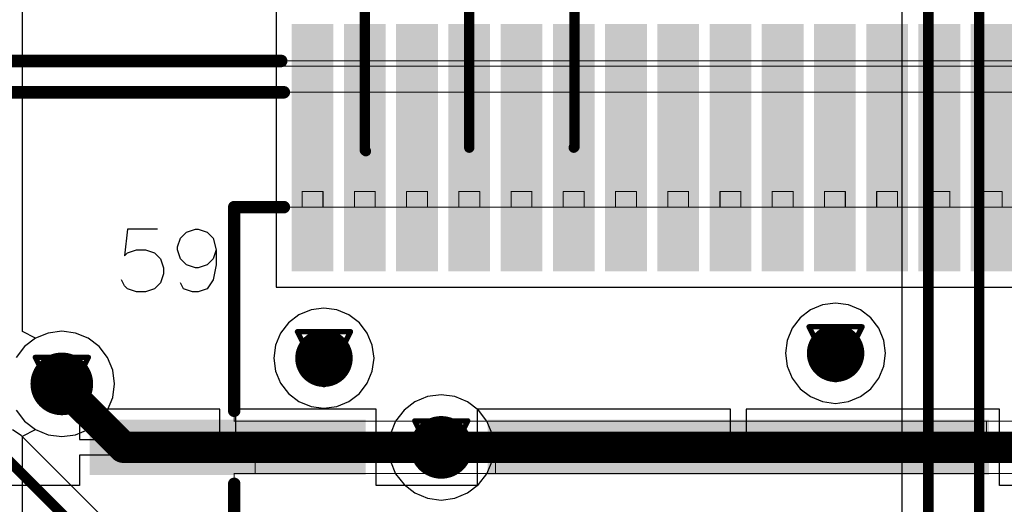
# Model space of a CAD drawing. Header units: millimetres. Extents: x 138 to 555, y 26 to 334.
# Tile 478 of 656: x 269.77 to 279.19, y 148.96 to 153.6. Entities that reach past the tile are written whole.
import ezdxf

# ---------------------------------------------------------------- set-up
doc = ezdxf.new("R2010")
doc.units = ezdxf.units.MM
for name, color, linetype in [('BottomLayer', 5, 'Continuous'), ('DrillDrawing', 1, 'Continuous'), ('Mechanical27', 56, 'Continuous'), ('MidLayer1', 16, 'Continuous'), ('MidLayer2', 76, 'Continuous'), ('MidLayer3', 90, 'Continuous'), ('MidLayer4', 156, 'Continuous'), ('MultiLayer', 9, 'Continuous'), ('TopLayer', 1, 'Continuous'), ('TopOverlay', 2, 'Continuous'), ('TopPaste', 8, 'Continuous'), ('TopSolder', 216, 'Continuous'), ('ViaHoleLayer', 16, 'Continuous')]:
    doc.layers.add(name, color=color, linetype=linetype)

# ---------------------------------------------------------------- blocks, each defined once
blk = doc.blocks.new('CON_SAMTEC_QSH_030_01_F_D_A_LCD_MB1230_505')
at = {"layer": 'Mechanical27'}
for p, q in [((8.2579, -1.5186), (8.3436, -1.4901)), ((8.3436, -1.4901), (8.4008, -1.4901)), ((8.4008, -1.4901), (8.4865, -1.5186)), ((8.7635, -1.5186), (8.8492, -1.4901)), ((8.8492, -1.4901), (8.9349, -1.4901)), ((8.9349, -1.4901), (9.0206, -1.5186)), ((8.2008, -1.6043), (8.2579, -1.5186)), ((8.4865, -1.5186), (8.515, -1.5758)), ((8.6778, -1.6615), (8.7064, -1.5758)), ((8.7064, -1.5758), (8.7635, -1.5186)), ((9.0206, -1.5186), (9.0492, -1.5472)), ((9.0492, -1.5472), (9.0778, -1.6043)), ((8.1722, -1.7472), (8.2008, -1.6043)), ((8.6778, -1.7186), (8.6778, -1.6615)), ((8.1722, -1.89), (8.1722, -1.7472)), ((8.2008, -1.8043), (8.2579, -1.7472)), ((8.2579, -1.7472), (8.3436, -1.7186)), ((8.3436, -1.7186), (8.3722, -1.7186)), ((8.3722, -1.7186), (8.4579, -1.7472)), ((8.4579, -1.7472), (8.515, -1.8043)), ((8.7064, -1.8043), (8.6778, -1.7186)), ((8.1722, -1.89), (8.2008, -1.8043)), ((8.515, -1.8043), (8.5436, -1.89)), ((8.7635, -1.8614), (8.7064, -1.8043)), ((8.8492, -1.89), (8.7635, -1.8614)), ((9.0206, -1.8614), (8.9349, -1.89)), ((9.0206, -2.0899), (9.0492, -1.8328)), ((9.0492, -1.8328), (9.0206, -1.8614)), ((8.2008, -2.0042), (8.1722, -1.89)), ((8.5436, -1.9185), (8.515, -2.0042)), ((8.5436, -1.89), (8.5436, -1.9185)), ((8.9349, -1.89), (8.8492, -1.89)), ((8.2579, -2.0614), (8.2008, -2.0042)), ((8.3436, -2.0899), (8.2579, -2.0614)), ((8.4579, -2.0614), (8.3722, -2.0899)), ((8.515, -2.0042), (8.4579, -2.0614)), ((8.3722, -2.0899), (8.3436, -2.0899)), ((8.735, -2.0899), (9.0206, -2.0899))]:
    blk.add_line(p, q, dxfattribs=at)
at = {"layer": 'Mechanical27', "const_width": 0.01}
for points in [[(8, 2.3), (8, 0.25)], [(8, 0.25), (-8, 0.25)], [(7.8, 0.25), (5.5, 0.25)], [(5.5, 0.25), (5.5, 0)], [(7.8, 0.25), (7.8, 0)], [(3.1, 0), (0.8, 0)], [(0.8, 0), (0.8, -0.25)], [(3.1, 0), (3.1, -0.25)], [(7.8, 0), (5.5, 0)], [(8, -0.25), (-8, -0.25)], [(3.1, -0.25), (0.8, -0.25)], [(8, -0.25), (8, -2.3)], [(8, -2.3), (-8, -2.3)], [(0.85, -2.3), (0.65, -2.3)], [(0.65, -2.3), (0.65, -2.45)], [(0.85, -2.3), (0.85, -2.45)], [(1.35, -2.3), (1.15, -2.3)], [(1.15, -2.3), (1.15, -2.45)], [(1.35, -2.3), (1.35, -2.45)], [(1.85, -2.3), (1.65, -2.3)], [(1.65, -2.3), (1.65, -2.45)], [(1.85, -2.3), (1.85, -2.45)], [(2.35, -2.3), (2.15, -2.3)], [(2.15, -2.3), (2.15, -2.45)], [(2.35, -2.3), (2.35, -2.45)], [(2.85, -2.3), (2.65, -2.3)], [(2.65, -2.3), (2.65, -2.45)], [(2.85, -2.3), (2.85, -2.45)], [(3.35, -2.3), (3.15, -2.3)], [(3.15, -2.3), (3.15, -2.45)], [(3.35, -2.3), (3.35, -2.45)], [(3.85, -2.3), (3.65, -2.3)], [(3.65, -2.3), (3.65, -2.45)], [(3.85, -2.3), (3.85, -2.45)], [(4.35, -2.3), (4.15, -2.3)], [(4.15, -2.3), (4.15, -2.45)], [(4.35, -2.3), (4.35, -2.45)], [(4.85, -2.3), (4.65, -2.3)], [(4.65, -2.3), (4.65, -2.45)], [(4.85, -2.3), (4.85, -2.45)], [(5.35, -2.3), (5.15, -2.3)], [(5.15, -2.3), (5.15, -2.45)], [(5.35, -2.3), (5.35, -2.45)], [(5.85, -2.3), (5.65, -2.3)], [(5.65, -2.3), (5.65, -2.45)], [(5.85, -2.3), (5.85, -2.45)], [(6.35, -2.3), (6.15, -2.3)], [(6.15, -2.3), (6.15, -2.45)], [(6.35, -2.3), (6.35, -2.45)], [(6.85, -2.3), (6.65, -2.3)], [(6.65, -2.3), (6.65, -2.45)], [(6.85, -2.3), (6.85, -2.45)], [(7.35, -2.3), (7.15, -2.3)], [(7.15, -2.3), (7.15, -2.45)], [(7.35, -2.3), (7.35, -2.45)], [(0.85, -2.45), (0.65, -2.45)], [(1.35, -2.45), (1.15, -2.45)], [(1.85, -2.45), (1.65, -2.45)], [(2.35, -2.45), (2.15, -2.45)], [(2.85, -2.45), (2.65, -2.45)], [(3.35, -2.45), (3.15, -2.45)], [(3.85, -2.45), (3.65, -2.45)], [(4.35, -2.45), (4.15, -2.45)], [(4.85, -2.45), (4.65, -2.45)], [(5.35, -2.45), (5.15, -2.45)], [(5.85, -2.45), (5.65, -2.45)], [(6.35, -2.45), (6.15, -2.45)], [(6.85, -2.45), (6.65, -2.45)], [(7.35, -2.45), (7.15, -2.45)], [(10.5, -3.4), (-10.5, -3.4)], [(83, -3.65), (-36.25, -3.65)], [(10.8, -3.7), (-10.8, -3.7)]]:
    blk.add_lwpolyline(points, dxfattribs=at)
at = {"layer": 'Mechanical27', "const_width": 0.005}
for points in [[(5.4975, 0.25, 1), (5.5025, 0.25, 1)], [(5.4975, 0.25, 1), (5.5025, 0.25, 1)], [(7.7975, 0.25, 1), (7.8025, 0.25, 1)], [(7.7975, 0.25, 1), (7.8025, 0.25, 1)], [(7.9975, 0.25, 1), (8.0025, 0.25, 1)], [(7.9975, 0.25, 1), (8.0025, 0.25, 1)], [(0.7975, 0, 1), (0.8025, 0, 1)], [(0.7975, 0, 1), (0.8025, 0, 1)], [(3.0975, 0, 1), (3.1025, 0, 1)], [(3.0975, 0, 1), (3.1025, 0, 1)], [(5.4975, 0, 1), (5.5025, 0, 1)], [(5.4975, 0, 1), (5.5025, 0, 1)], [(7.7975, 0, 1), (7.8025, 0, 1)], [(7.7975, 0, 1), (7.8025, 0, 1)], [(0.7975, -0.25, 1), (0.8025, -0.25, 1)], [(0.7975, -0.25, 1), (0.8025, -0.25, 1)], [(3.0975, -0.25, 1), (3.1025, -0.25, 1)], [(3.0975, -0.25, 1), (3.1025, -0.25, 1)], [(7.9975, -0.25, 1), (8.0025, -0.25, 1)], [(7.9975, -0.25, 1), (8.0025, -0.25, 1)], [(0.6475, -2.3, 1), (0.6525, -2.3, 1)], [(0.6475, -2.3, 1), (0.6525, -2.3, 1)], [(0.8475, -2.3, 1), (0.8525, -2.3, 1)], [(0.8475, -2.3, 1), (0.8525, -2.3, 1)], [(1.1475, -2.3, 1), (1.1525, -2.3, 1)], [(1.1475, -2.3, 1), (1.1525, -2.3, 1)], [(1.3475, -2.3, 1), (1.3525, -2.3, 1)], [(1.3475, -2.3, 1), (1.3525, -2.3, 1)], [(1.6475, -2.3, 1), (1.6525, -2.3, 1)], [(1.6475, -2.3, 1), (1.6525, -2.3, 1)], [(1.8475, -2.3, 1), (1.8525, -2.3, 1)], [(1.8475, -2.3, 1), (1.8525, -2.3, 1)], [(2.1475, -2.3, 1), (2.1525, -2.3, 1)], [(2.1475, -2.3, 1), (2.1525, -2.3, 1)], [(2.3475, -2.3, 1), (2.3525, -2.3, 1)], [(2.3475, -2.3, 1), (2.3525, -2.3, 1)], [(2.6475, -2.3, 1), (2.6525, -2.3, 1)], [(2.6475, -2.3, 1), (2.6525, -2.3, 1)], [(2.8475, -2.3, 1), (2.8525, -2.3, 1)], [(2.8475, -2.3, 1), (2.8525, -2.3, 1)], [(3.1475, -2.3, 1), (3.1525, -2.3, 1)], [(3.1475, -2.3, 1), (3.1525, -2.3, 1)], [(3.3475, -2.3, 1), (3.3525, -2.3, 1)], [(3.3475, -2.3, 1), (3.3525, -2.3, 1)], [(3.6475, -2.3, 1), (3.6525, -2.3, 1)], [(3.6475, -2.3, 1), (3.6525, -2.3, 1)], [(3.8475, -2.3, 1), (3.8525, -2.3, 1)], [(3.8475, -2.3, 1), (3.8525, -2.3, 1)], [(4.1475, -2.3, 1), (4.1525, -2.3, 1)], [(4.1475, -2.3, 1), (4.1525, -2.3, 1)], [(4.3475, -2.3, 1), (4.3525, -2.3, 1)], [(4.3475, -2.3, 1), (4.3525, -2.3, 1)], [(4.6475, -2.3, 1), (4.6525, -2.3, 1)], [(4.6475, -2.3, 1), (4.6525, -2.3, 1)], [(4.8475, -2.3, 1), (4.8525, -2.3, 1)], [(4.8475, -2.3, 1), (4.8525, -2.3, 1)], [(5.1475, -2.3, 1), (5.1525, -2.3, 1)], [(5.1475, -2.3, 1), (5.1525, -2.3, 1)], [(5.3475, -2.3, 1), (5.3525, -2.3, 1)], [(5.3475, -2.3, 1), (5.3525, -2.3, 1)], [(5.6475, -2.3, 1), (5.6525, -2.3, 1)], [(5.6475, -2.3, 1), (5.6525, -2.3, 1)], [(5.8475, -2.3, 1), (5.8525, -2.3, 1)], [(5.8475, -2.3, 1), (5.8525, -2.3, 1)], [(6.1475, -2.3, 1), (6.1525, -2.3, 1)], [(6.1475, -2.3, 1), (6.1525, -2.3, 1)], [(6.3475, -2.3, 1), (6.3525, -2.3, 1)], [(6.3475, -2.3, 1), (6.3525, -2.3, 1)], [(6.6475, -2.3, 1), (6.6525, -2.3, 1)], [(6.6475, -2.3, 1), (6.6525, -2.3, 1)], [(6.8475, -2.3, 1), (6.8525, -2.3, 1)], [(6.8475, -2.3, 1), (6.8525, -2.3, 1)], [(7.1475, -2.3, 1), (7.1525, -2.3, 1)], [(7.1475, -2.3, 1), (7.1525, -2.3, 1)], [(7.3475, -2.3, 1), (7.3525, -2.3, 1)], [(7.3475, -2.3, 1), (7.3525, -2.3, 1)], [(7.9975, -2.3, 1), (8.0025, -2.3, 1)], [(7.9975, -2.3, 1), (8.0025, -2.3, 1)], [(0.6475, -2.45, 1), (0.6525, -2.45, 1)], [(0.6475, -2.45, 1), (0.6525, -2.45, 1)], [(0.8475, -2.45, 1), (0.8525, -2.45, 1)], [(0.8475, -2.45, 1), (0.8525, -2.45, 1)], [(1.1475, -2.45, 1), (1.1525, -2.45, 1)], [(1.1475, -2.45, 1), (1.1525, -2.45, 1)], [(1.3475, -2.45, 1), (1.3525, -2.45, 1)], [(1.3475, -2.45, 1), (1.3525, -2.45, 1)], [(1.6475, -2.45, 1), (1.6525, -2.45, 1)], [(1.6475, -2.45, 1), (1.6525, -2.45, 1)], [(1.8475, -2.45, 1), (1.8525, -2.45, 1)], [(1.8475, -2.45, 1), (1.8525, -2.45, 1)], [(2.1475, -2.45, 1), (2.1525, -2.45, 1)], [(2.1475, -2.45, 1), (2.1525, -2.45, 1)], [(2.3475, -2.45, 1), (2.3525, -2.45, 1)], [(2.3475, -2.45, 1), (2.3525, -2.45, 1)], [(2.6475, -2.45, 1), (2.6525, -2.45, 1)], [(2.6475, -2.45, 1), (2.6525, -2.45, 1)], [(2.8475, -2.45, 1), (2.8525, -2.45, 1)], [(2.8475, -2.45, 1), (2.8525, -2.45, 1)], [(3.1475, -2.45, 1), (3.1525, -2.45, 1)], [(3.1475, -2.45, 1), (3.1525, -2.45, 1)], [(3.3475, -2.45, 1), (3.3525, -2.45, 1)], [(3.3475, -2.45, 1), (3.3525, -2.45, 1)], [(3.6475, -2.45, 1), (3.6525, -2.45, 1)], [(3.6475, -2.45, 1), (3.6525, -2.45, 1)], [(3.8475, -2.45, 1), (3.8525, -2.45, 1)], [(3.8475, -2.45, 1), (3.8525, -2.45, 1)], [(4.1475, -2.45, 1), (4.1525, -2.45, 1)], [(4.1475, -2.45, 1), (4.1525, -2.45, 1)], [(4.3475, -2.45, 1), (4.3525, -2.45, 1)], [(4.3475, -2.45, 1), (4.3525, -2.45, 1)], [(4.6475, -2.45, 1), (4.6525, -2.45, 1)], [(4.6475, -2.45, 1), (4.6525, -2.45, 1)], [(4.8475, -2.45, 1), (4.8525, -2.45, 1)], [(4.8475, -2.45, 1), (4.8525, -2.45, 1)], [(5.1475, -2.45, 1), (5.1525, -2.45, 1)], [(5.1475, -2.45, 1), (5.1525, -2.45, 1)], [(5.3475, -2.45, 1), (5.3525, -2.45, 1)], [(5.3475, -2.45, 1), (5.3525, -2.45, 1)], [(5.6475, -2.45, 1), (5.6525, -2.45, 1)], [(5.6475, -2.45, 1), (5.6525, -2.45, 1)], [(5.8475, -2.45, 1), (5.8525, -2.45, 1)], [(5.8475, -2.45, 1), (5.8525, -2.45, 1)], [(6.1475, -2.45, 1), (6.1525, -2.45, 1)], [(6.1475, -2.45, 1), (6.1525, -2.45, 1)], [(6.3475, -2.45, 1), (6.3525, -2.45, 1)], [(6.3475, -2.45, 1), (6.3525, -2.45, 1)], [(6.6475, -2.45, 1), (6.6525, -2.45, 1)], [(6.6475, -2.45, 1), (6.6525, -2.45, 1)], [(6.8475, -2.45, 1), (6.8525, -2.45, 1)], [(6.8475, -2.45, 1), (6.8525, -2.45, 1)], [(7.1475, -2.45, 1), (7.1525, -2.45, 1)], [(7.1475, -2.45, 1), (7.1525, -2.45, 1)], [(7.3475, -2.45, 1), (7.3525, -2.45, 1)], [(7.3475, -2.45, 1), (7.3525, -2.45, 1)]]:
    blk.add_lwpolyline(points, format="xyb", close=True, dxfattribs=at)
at = {"layer": 'TopLayer'}
for points in [[(5.525, 0.215), (0.825, 0.215), (5.525, -0.215), (0.825, -0.215)], [(9.3325, 0.215), (6.7925, 0.215), (9.3325, -0.215), (6.7925, -0.215)], [(0.6, -1.735), (0.6, -4.005), (0.9, -1.735), (0.9, -4.005)], [(1.1, -1.735), (1.1, -4.005), (1.4, -1.735), (1.4, -4.005)], [(1.6, -1.735), (1.6, -4.005), (1.9, -1.735), (1.9, -4.005)], [(2.1, -1.735), (2.1, -4.005), (2.4, -1.735), (2.4, -4.005)], [(2.6, -1.735), (2.6, -4.005), (2.9, -1.735), (2.9, -4.005)], [(3.1, -1.735), (3.1, -4.005), (3.4, -1.735), (3.4, -4.005)], [(3.6, -1.735), (3.6, -4.005), (3.9, -1.735), (3.9, -4.005)], [(4.1, -1.735), (4.1, -4.005), (4.4, -1.735), (4.4, -4.005)], [(4.6, -1.735), (4.6, -4.005), (4.9, -1.735), (4.9, -4.005)], [(5.1, -1.735), (5.1, -4.005), (5.4, -1.735), (5.4, -4.005)], [(5.6, -1.735), (5.6, -4.005), (5.9, -1.735), (5.9, -4.005)], [(6.1, -1.735), (6.1, -4.005), (6.4, -1.735), (6.4, -4.005)], [(6.6, -1.735), (6.6, -4.005), (6.9, -1.735), (6.9, -4.005)], [(7.1, -1.735), (7.1, -4.005), (7.4, -1.735), (7.4, -4.005)]]:
    blk.add_solid(points, dxfattribs=at)
at = {"layer": 'TopOverlay', "const_width": 0.12}
for points in [[(8, 2.3), (8, 0.35)], [(8, -0.35), (8, -2.3)], [(8, -2.3), (7.525, -2.3)], [(10.5, -3.4), (7.525, -3.4)], [(10.8, -3.7), (7.55, -3.7)]]:
    blk.add_lwpolyline(points, dxfattribs=at)
at = {"layer": 'TopOverlay', "const_width": 0.06}
for points in [[(7.97, 0.35, 1), (8.03, 0.35, 1)], [(7.97, -0.35, 1), (8.03, -0.35, 1)], [(7.495, -2.3, 1), (7.555, -2.3, 1)], [(7.97, -2.3, 1), (8.03, -2.3, 1)], [(7.97, -2.3, 1), (8.03, -2.3, 1)], [(7.495, -3.4, 1), (7.555, -3.4, 1)], [(7.52, -3.7, 1), (7.58, -3.7, 1)]]:
    blk.add_lwpolyline(points, format="xyb", close=True, dxfattribs=at)
at = {"layer": 'TopPaste'}
for points in [[(5.525, 0.215), (0.825, 0.215), (5.525, -0.215), (0.825, -0.215)], [(9.3325, 0.215), (6.7925, 0.215), (9.3325, -0.215), (6.7925, -0.215)], [(0.6, -1.735), (0.6, -4.005), (0.9, -1.735), (0.9, -4.005)], [(1.1, -1.735), (1.1, -4.005), (1.4, -1.735), (1.4, -4.005)], [(1.6, -1.735), (1.6, -4.005), (1.9, -1.735), (1.9, -4.005)], [(2.1, -1.735), (2.1, -4.005), (2.4, -1.735), (2.4, -4.005)], [(2.6, -1.735), (2.6, -4.005), (2.9, -1.735), (2.9, -4.005)], [(3.1, -1.735), (3.1, -4.005), (3.4, -1.735), (3.4, -4.005)], [(3.6, -1.735), (3.6, -4.005), (3.9, -1.735), (3.9, -4.005)], [(4.1, -1.735), (4.1, -4.005), (4.4, -1.735), (4.4, -4.005)], [(4.6, -1.735), (4.6, -4.005), (4.9, -1.735), (4.9, -4.005)], [(5.1, -1.735), (5.1, -4.005), (5.4, -1.735), (5.4, -4.005)], [(5.6, -1.735), (5.6, -4.005), (5.9, -1.735), (5.9, -4.005)], [(6.1, -1.735), (6.1, -4.005), (6.4, -1.735), (6.4, -4.005)], [(6.6, -1.735), (6.6, -4.005), (6.9, -1.735), (6.9, -4.005)], [(7.1, -1.735), (7.1, -4.005), (7.4, -1.735), (7.4, -4.005)]]:
    blk.add_solid(points, dxfattribs=at)
at = {"layer": 'TopSolder'}
for points in [[(5.575, 0.265), (0.775, 0.265), (5.575, -0.265), (0.775, -0.265)], [(9.3825, 0.265), (6.7425, 0.265), (9.3825, -0.265), (6.7425, -0.265)], [(0.55, -1.685), (0.55, -4.055), (0.95, -1.685), (0.95, -4.055)], [(1.05, -1.685), (1.05, -4.055), (1.45, -1.685), (1.45, -4.055)], [(1.55, -1.685), (1.55, -4.055), (1.95, -1.685), (1.95, -4.055)], [(2.05, -1.685), (2.05, -4.055), (2.45, -1.685), (2.45, -4.055)], [(2.55, -1.685), (2.55, -4.055), (2.95, -1.685), (2.95, -4.055)], [(3.05, -1.685), (3.05, -4.055), (3.45, -1.685), (3.45, -4.055)], [(3.55, -1.685), (3.55, -4.055), (3.95, -1.685), (3.95, -4.055)], [(4.05, -1.685), (4.05, -4.055), (4.45, -1.685), (4.45, -4.055)], [(4.55, -1.685), (4.55, -4.055), (4.95, -1.685), (4.95, -4.055)], [(5.05, -1.685), (5.05, -4.055), (5.45, -1.685), (5.45, -4.055)], [(5.55, -1.685), (5.55, -4.055), (5.95, -1.685), (5.95, -4.055)], [(6.05, -1.685), (6.05, -4.055), (6.45, -1.685), (6.45, -4.055)], [(6.55, -1.685), (6.55, -4.055), (6.95, -1.685), (6.95, -4.055)], [(7.05, -1.685), (7.05, -4.055), (7.45, -1.685), (7.45, -4.055)]]:
    blk.add_solid(points, dxfattribs=at)

msp = doc.modelspace()

# ---------------------------------------------------------------- linework, layer by layer
at = {"layer": 'BottomLayer'}
for p, q in [((278.2105, 156.6773), (278.2105, 145.6919)), ((269.7814, 149.6204), (269.6987, 149.6757)), ((274.4936, 144.9082), (269.7814, 149.6204))]:
    msp.add_line(p, q, dxfattribs=at)
at = {"layer": 'BottomLayer', "const_width": 0.1}
for points in [[(278.4654, 145.5863), (278.4654, 156.6773)], [(278.9511, 145.287), (278.9511, 156.4834)], [(269.6012, 149.4402), (274.388, 144.6533)]]:
    msp.add_lwpolyline(points, dxfattribs=at)
at = {"layer": 'BottomLayer'}
for points, const_width in [([(272.5421, 150.3606, 1), (272.8171, 150.3606, 1)], 0.275), ([(277.4398, 150.4076, 1), (277.7148, 150.4076, 1)], 0.275), ([(270.0201, 150.1147, 1), (270.3201, 150.1147, 1)], 0.3), ([(273.6524, 149.5067, 1), (273.9524, 149.5067, 1)], 0.3)]:
    msp.add_lwpolyline(points, format="xyb", close=True, dxfattribs=dict(at, const_width=const_width))
at = {"layer": 'DrillDrawing', "const_width": 0.0508}
for points in [[(272.4256, 150.6146), (272.9336, 150.6146)], [(272.4256, 150.6146), (272.6796, 150.1066)], [(272.6796, 150.1066), (272.9336, 150.6146)], [(277.3233, 150.6616), (277.8313, 150.6616)], [(277.3233, 150.6616), (277.5773, 150.1536)], [(277.5773, 150.1536), (277.8313, 150.6616)], [(272.5272, 150.513), (272.832, 150.513)], [(272.5272, 150.513), (272.6796, 150.2082)], [(272.6796, 150.2082), (272.832, 150.513)], [(277.4249, 150.56), (277.7297, 150.56)], [(277.4249, 150.56), (277.5773, 150.2552)], [(277.5773, 150.2552), (277.7297, 150.56)], [(269.9161, 150.3687), (270.4241, 150.3687)], [(269.9161, 150.3687), (270.1701, 149.8607)], [(270.1701, 149.8607), (270.4241, 150.3687)], [(270.0177, 150.2671), (270.3225, 150.2671)], [(270.0177, 150.2671), (270.1701, 149.9623)], [(270.1701, 149.9623), (270.3225, 150.2671)], [(273.5484, 149.7607), (274.0564, 149.7607)], [(273.5484, 149.7607), (273.8024, 149.2527)], [(273.8024, 149.2527), (274.0564, 149.7607)], [(273.65, 149.6591), (273.9548, 149.6591)], [(273.65, 149.6591), (273.8024, 149.3543)], [(273.8024, 149.3543), (273.9548, 149.6591)]]:
    msp.add_lwpolyline(points, dxfattribs=at)
at = {"layer": 'DrillDrawing', "const_width": 0.0254}
for points in [[(272.4129, 150.6146, 1), (272.4383, 150.6146, 1)], [(272.4129, 150.6146, 1), (272.4383, 150.6146, 1)], [(272.9209, 150.6146, 1), (272.9463, 150.6146, 1)], [(272.9209, 150.6146, 1), (272.9463, 150.6146, 1)], [(277.3106, 150.6616, 1), (277.336, 150.6616, 1)], [(277.3106, 150.6616, 1), (277.336, 150.6616, 1)], [(277.8186, 150.6616, 1), (277.844, 150.6616, 1)], [(277.8186, 150.6616, 1), (277.844, 150.6616, 1)], [(272.5145, 150.513, 1), (272.5399, 150.513, 1)], [(272.5145, 150.513, 1), (272.5399, 150.513, 1)], [(272.8193, 150.513, 1), (272.8447, 150.513, 1)], [(272.8193, 150.513, 1), (272.8447, 150.513, 1)], [(277.4122, 150.56, 1), (277.4376, 150.56, 1)], [(277.4122, 150.56, 1), (277.4376, 150.56, 1)], [(277.717, 150.56, 1), (277.7424, 150.56, 1)], [(277.717, 150.56, 1), (277.7424, 150.56, 1)], [(269.9034, 150.3687, 1), (269.9288, 150.3687, 1)], [(269.9034, 150.3687, 1), (269.9288, 150.3687, 1)], [(270.4114, 150.3687, 1), (270.4368, 150.3687, 1)], [(270.4114, 150.3687, 1), (270.4368, 150.3687, 1)], [(270.005, 150.2671, 1), (270.0304, 150.2671, 1)], [(270.005, 150.2671, 1), (270.0304, 150.2671, 1)], [(270.3098, 150.2671, 1), (270.3352, 150.2671, 1)], [(270.3098, 150.2671, 1), (270.3352, 150.2671, 1)], [(277.5646, 150.2552, 1), (277.59, 150.2552, 1)], [(277.5646, 150.2552, 1), (277.59, 150.2552, 1)], [(272.6669, 150.2082, 1), (272.6923, 150.2082, 1)], [(272.6669, 150.2082, 1), (272.6923, 150.2082, 1)], [(277.5646, 150.1536, 1), (277.59, 150.1536, 1)], [(277.5646, 150.1536, 1), (277.59, 150.1536, 1)], [(272.6669, 150.1066, 1), (272.6923, 150.1066, 1)], [(272.6669, 150.1066, 1), (272.6923, 150.1066, 1)], [(270.1574, 149.9623, 1), (270.1828, 149.9623, 1)], [(270.1574, 149.9623, 1), (270.1828, 149.9623, 1)], [(270.1574, 149.8607, 1), (270.1828, 149.8607, 1)], [(270.1574, 149.8607, 1), (270.1828, 149.8607, 1)], [(273.5357, 149.7607, 1), (273.5611, 149.7607, 1)], [(273.5357, 149.7607, 1), (273.5611, 149.7607, 1)], [(274.0437, 149.7607, 1), (274.0691, 149.7607, 1)], [(274.0437, 149.7607, 1), (274.0691, 149.7607, 1)], [(273.6373, 149.6591, 1), (273.6627, 149.6591, 1)], [(273.6373, 149.6591, 1), (273.6627, 149.6591, 1)], [(273.9421, 149.6591, 1), (273.9675, 149.6591, 1)], [(273.9421, 149.6591, 1), (273.9675, 149.6591, 1)], [(273.7897, 149.3543, 1), (273.8151, 149.3543, 1)], [(273.7897, 149.3543, 1), (273.8151, 149.3543, 1)], [(273.7897, 149.2527, 1), (273.8151, 149.2527, 1)], [(273.7897, 149.2527, 1), (273.8151, 149.2527, 1)]]:
    msp.add_lwpolyline(points, format="xyb", close=True, dxfattribs=at)
at = {"layer": 'MidLayer1'}
for p, q in [((269.7936, 150.6161), (269.7936, 167.3223)), ((272.5556, 150.8234), (272.4401, 150.7755)), ((272.6796, 150.8397), (272.5556, 150.8234)), ((272.8036, 150.8234), (272.6796, 150.8397)), ((272.9192, 150.7755), (272.8036, 150.8234)), ((277.3377, 150.8225), (277.2385, 150.7464)), ((277.4533, 150.8704), (277.3377, 150.8225)), ((277.5773, 150.8867), (277.4533, 150.8704)), ((277.7013, 150.8704), (277.5773, 150.8867)), ((277.8168, 150.8225), (277.7013, 150.8704)), ((277.9161, 150.7464), (277.8168, 150.8225)), ((272.4401, 150.7755), (272.3409, 150.6994)), ((273.0184, 150.6994), (272.9192, 150.7755)), ((277.2385, 150.7464), (277.1624, 150.6472)), ((277.9922, 150.6472), (277.9161, 150.7464)), ((270.1701, 150.619), (270.0396, 150.6019)), ((270.3006, 150.6019), (270.1701, 150.619)), ((272.3409, 150.6994), (272.2647, 150.6002)), ((273.0945, 150.6002), (273.0184, 150.6994)), ((277.1624, 150.6472), (277.1145, 150.5316)), ((278.0401, 150.5316), (277.9922, 150.6472)), ((269.918, 150.5515), (269.7936, 150.6161)), ((270.0396, 150.6019), (269.918, 150.5515)), ((270.4223, 150.5515), (270.3006, 150.6019)), ((270.5267, 150.4713), (270.4223, 150.5515)), ((272.2647, 150.6002), (272.2169, 150.4846)), ((273.1424, 150.4846), (273.0945, 150.6002)), ((277.1145, 150.5316), (277.0982, 150.4076)), ((278.0564, 150.4076), (278.0401, 150.5316)), ((270.6069, 150.3669), (270.5267, 150.4713)), ((272.2169, 150.4846), (272.2005, 150.3606)), ((273.1587, 150.3606), (273.1424, 150.4846)), ((270.6573, 150.2452), (270.6069, 150.3669)), ((272.2005, 150.3606), (272.2169, 150.2366)), ((273.1424, 150.2366), (273.1587, 150.3606)), ((277.0982, 150.4076), (277.1145, 150.2836)), ((278.0401, 150.2836), (278.0564, 150.4076)), ((270.6744, 150.1147), (270.6573, 150.2452)), ((277.1145, 150.2836), (277.1624, 150.1681)), ((277.9922, 150.1681), (278.0401, 150.2836)), ((272.2169, 150.2366), (272.2647, 150.1211)), ((273.0945, 150.1211), (273.1424, 150.2366)), ((277.1624, 150.1681), (277.2385, 150.0689)), ((277.9161, 150.0689), (277.9922, 150.1681)), ((270.6573, 149.9842), (270.6744, 150.1147)), ((272.2647, 150.1211), (272.3409, 150.0219)), ((273.0184, 150.0219), (273.0945, 150.1211)), ((277.2385, 150.0689), (277.3377, 149.9927)), ((277.8168, 149.9927), (277.9161, 150.0689)), ((270.6069, 149.8626), (270.6573, 149.9842)), ((272.3409, 150.0219), (272.4401, 149.9457)), ((272.9192, 149.9457), (273.0184, 150.0219)), ((273.6719, 149.9938), (273.5502, 149.9434)), ((273.8024, 150.011), (273.6719, 149.9938)), ((273.9329, 149.9938), (273.8024, 150.011)), ((274.0546, 149.9434), (273.9329, 149.9938)), ((277.3377, 149.9927), (277.4533, 149.9449)), ((277.7013, 149.9449), (277.8168, 149.9927)), ((272.4401, 149.9457), (272.5556, 149.8979)), ((272.5556, 149.8979), (272.6796, 149.8815)), ((272.6796, 149.8815), (272.8036, 149.8979)), ((272.8036, 149.8979), (272.9192, 149.9457)), ((273.5502, 149.9434), (273.4458, 149.8633)), ((274.159, 149.8633), (274.0546, 149.9434)), ((277.4533, 149.9449), (277.5773, 149.9285)), ((277.5773, 149.9285), (277.7013, 149.9449)), ((270.5267, 149.7581), (270.6069, 149.8626)), ((273.4458, 149.8633), (273.3657, 149.7588)), ((274.2391, 149.7588), (274.159, 149.8633)), ((269.7936, 149.6133), (269.918, 149.678)), ((269.918, 149.678), (270.0396, 149.6276)), ((270.3006, 149.6276), (270.4223, 149.678)), ((270.4223, 149.678), (270.5267, 149.7581)), ((273.3657, 149.7588), (273.3153, 149.6372)), ((274.2895, 149.6372), (274.2391, 149.7588)), ((269.7936, 147.8445), (269.7936, 149.6133)), ((270.0396, 149.6276), (270.1701, 149.6104)), ((270.1701, 149.6104), (270.3006, 149.6276)), ((273.3153, 149.6372), (273.2981, 149.5067)), ((274.3067, 149.5067), (274.2895, 149.6372)), ((273.2981, 149.5067), (273.3153, 149.3761)), ((274.2895, 149.3761), (274.3067, 149.5067)), ((273.3153, 149.3761), (273.3657, 149.2545)), ((274.2391, 149.2545), (274.2895, 149.3761)), ((273.3657, 149.2545), (273.4458, 149.1501)), ((274.159, 149.1501), (274.2391, 149.2545)), ((273.4458, 149.1501), (273.5502, 149.0699)), ((274.0546, 149.0699), (274.159, 149.1501)), ((273.5502, 149.0699), (273.6719, 149.0195)), ((273.6719, 149.0195), (273.8024, 149.0024)), ((273.8024, 149.0024), (273.9329, 149.0195)), ((273.9329, 149.0195), (274.0546, 149.0699))]:
    msp.add_line(p, q, dxfattribs=at)
for points, const_width in [([(272.5421, 150.3606, 1), (272.8171, 150.3606, 1)], 0.275), ([(277.4398, 150.4076, 1), (277.7148, 150.4076, 1)], 0.275), ([(270.0201, 150.1147, 1), (270.3201, 150.1147, 1)], 0.3), ([(273.6524, 149.5067, 1), (273.9524, 149.5067, 1)], 0.3)]:
    msp.add_lwpolyline(points, format="xyb", close=True, dxfattribs=dict(at, const_width=const_width))
at = {"layer": 'MidLayer2'}
for points, const_width in [([(272.5421, 150.3606, 1), (272.8171, 150.3606, 1)], 0.275), ([(277.4398, 150.4076, 1), (277.7148, 150.4076, 1)], 0.275), ([(270.0201, 150.1147, 1), (270.3201, 150.1147, 1)], 0.3), ([(273.6524, 149.5067, 1), (273.9524, 149.5067, 1)], 0.3)]:
    msp.add_lwpolyline(points, format="xyb", close=True, dxfattribs=dict(at, const_width=const_width))
at = {"layer": 'MidLayer3'}
for points, const_width in [([(272.5421, 150.3606, 1), (272.8171, 150.3606, 1)], 0.275), ([(277.4398, 150.4076, 1), (277.7148, 150.4076, 1)], 0.275), ([(270.0201, 150.1147, 1), (270.3201, 150.1147, 1)], 0.3), ([(273.6524, 149.5067, 1), (273.9524, 149.5067, 1)], 0.3)]:
    msp.add_lwpolyline(points, format="xyb", close=True, dxfattribs=dict(at, const_width=const_width))
at = {"layer": 'MidLayer4'}
for p, q in [((272.5556, 150.8234), (272.4401, 150.7755)), ((272.6796, 150.8397), (272.5556, 150.8234)), ((272.8036, 150.8234), (272.6796, 150.8397)), ((272.9192, 150.7755), (272.8036, 150.8234)), ((277.3377, 150.8225), (277.2385, 150.7464)), ((277.4533, 150.8704), (277.3377, 150.8225)), ((277.5773, 150.8867), (277.4533, 150.8704)), ((277.7013, 150.8704), (277.5773, 150.8867)), ((277.8168, 150.8225), (277.7013, 150.8704)), ((277.9161, 150.7464), (277.8168, 150.8225)), ((272.4401, 150.7755), (272.3409, 150.6994)), ((273.0184, 150.6994), (272.9192, 150.7755)), ((277.2385, 150.7464), (277.1624, 150.6472)), ((277.9922, 150.6472), (277.9161, 150.7464)), ((270.1701, 150.619), (270.0396, 150.6019)), ((270.3006, 150.6019), (270.1701, 150.619)), ((272.3409, 150.6994), (272.2647, 150.6002)), ((273.0945, 150.6002), (273.0184, 150.6994)), ((277.1624, 150.6472), (277.1145, 150.5316)), ((278.0401, 150.5316), (277.9922, 150.6472)), ((269.918, 150.5515), (269.8135, 150.4713)), ((270.0396, 150.6019), (269.918, 150.5515)), ((270.4223, 150.5515), (270.3006, 150.6019)), ((270.5267, 150.4713), (270.4223, 150.5515)), ((272.2647, 150.6002), (272.2169, 150.4846)), ((273.1424, 150.4846), (273.0945, 150.6002)), ((277.1145, 150.5316), (277.0982, 150.4076)), ((278.0564, 150.4076), (278.0401, 150.5316)), ((269.8135, 150.4713), (269.7334, 150.3669)), ((270.6069, 150.3669), (270.5267, 150.4713)), ((272.2169, 150.4846), (272.2005, 150.3606)), ((273.1587, 150.3606), (273.1424, 150.4846)), ((270.6573, 150.2452), (270.6069, 150.3669)), ((272.2005, 150.3606), (272.2169, 150.2366)), ((273.1424, 150.2366), (273.1587, 150.3606)), ((277.0982, 150.4076), (277.1145, 150.2836)), ((278.0401, 150.2836), (278.0564, 150.4076)), ((270.6744, 150.1147), (270.6573, 150.2452)), ((277.1145, 150.2836), (277.1624, 150.1681)), ((277.9922, 150.1681), (278.0401, 150.2836)), ((272.2169, 150.2366), (272.2647, 150.1211)), ((273.0945, 150.1211), (273.1424, 150.2366)), ((277.1624, 150.1681), (277.2385, 150.0689)), ((277.9161, 150.0689), (277.9922, 150.1681)), ((270.6573, 149.9842), (270.6744, 150.1147)), ((272.2647, 150.1211), (272.3409, 150.0219)), ((273.0184, 150.0219), (273.0945, 150.1211)), ((277.2385, 150.0689), (277.3377, 149.9927)), ((277.8168, 149.9927), (277.9161, 150.0689)), ((270.6069, 149.8626), (270.6573, 149.9842)), ((272.3409, 150.0219), (272.4401, 149.9457)), ((272.9192, 149.9457), (273.0184, 150.0219)), ((273.6719, 149.9938), (273.5502, 149.9434)), ((273.8024, 150.011), (273.6719, 149.9938)), ((273.9329, 149.9938), (273.8024, 150.011)), ((274.0546, 149.9434), (273.9329, 149.9938)), ((277.3377, 149.9927), (277.4533, 149.9449)), ((277.7013, 149.9449), (277.8168, 149.9927)), ((272.4401, 149.9457), (272.5556, 149.8979)), ((272.5556, 149.8979), (272.6796, 149.8815)), ((272.6796, 149.8815), (272.8036, 149.8979)), ((272.8036, 149.8979), (272.9192, 149.9457)), ((273.5502, 149.9434), (273.4458, 149.8633)), ((274.159, 149.8633), (274.0546, 149.9434)), ((277.4533, 149.9449), (277.5773, 149.9285)), ((277.5773, 149.9285), (277.7013, 149.9449)), ((269.7334, 149.8626), (269.8135, 149.7581)), ((270.5267, 149.7581), (270.6069, 149.8626)), ((273.4458, 149.8633), (273.3657, 149.7588)), ((274.2391, 149.7588), (274.159, 149.8633)), ((269.8135, 149.7581), (269.918, 149.678)), ((269.918, 149.678), (270.0396, 149.6276)), ((270.3006, 149.6276), (270.4223, 149.678)), ((270.4223, 149.678), (270.5267, 149.7581)), ((273.3657, 149.7588), (273.3153, 149.6372)), ((274.2895, 149.6372), (274.2391, 149.7588)), ((270.0396, 149.6276), (270.1701, 149.6104)), ((270.1701, 149.6104), (270.3006, 149.6276)), ((273.3153, 149.6372), (273.2981, 149.5067)), ((274.3067, 149.5067), (274.2895, 149.6372)), ((273.2981, 149.5067), (273.3153, 149.3761)), ((274.2895, 149.3761), (274.3067, 149.5067)), ((273.3153, 149.3761), (273.3657, 149.2545)), ((274.2391, 149.2545), (274.2895, 149.3761)), ((273.3657, 149.2545), (273.4458, 149.1501)), ((274.159, 149.1501), (274.2391, 149.2545)), ((273.4458, 149.1501), (273.5502, 149.0699)), ((274.0546, 149.0699), (274.159, 149.1501)), ((273.5502, 149.0699), (273.6719, 149.0195)), ((273.6719, 149.0195), (273.8024, 149.0024)), ((273.8024, 149.0024), (273.9329, 149.0195)), ((273.9329, 149.0195), (274.0546, 149.0699))]:
    msp.add_line(p, q, dxfattribs=at)
for points, const_width in [([(272.5421, 150.3606, 1), (272.8171, 150.3606, 1)], 0.275), ([(277.4398, 150.4076, 1), (277.7148, 150.4076, 1)], 0.275), ([(270.0201, 150.1147, 1), (270.3201, 150.1147, 1)], 0.3), ([(273.6524, 149.5067, 1), (273.9524, 149.5067, 1)], 0.3)]:
    msp.add_lwpolyline(points, format="xyb", close=True, dxfattribs=dict(at, const_width=const_width))
at = {"layer": 'MultiLayer'}
for points, const_width in [([(272.5421, 150.3606, 1), (272.8171, 150.3606, 1)], 0.275), ([(277.4398, 150.4076, 1), (277.7148, 150.4076, 1)], 0.275), ([(270.0201, 150.1147, 1), (270.3201, 150.1147, 1)], 0.3), ([(273.6524, 149.5067, 1), (273.9524, 149.5067, 1)], 0.3)]:
    msp.add_lwpolyline(points, format="xyb", close=True, dxfattribs=dict(at, const_width=const_width))
at = {"layer": 'TopLayer'}
for p, q in [((272.2205, 153.7124), (272.2205, 151.0424)), ((272.2205, 151.0424), (282.4205, 151.0424)), ((271.683, 149.8724), (270.338, 149.8724)), ((270.338, 149.8724), (270.338, 149.5824)), ((271.683, 149.5824), (271.683, 149.8724)), ((273.178, 149.8724), (271.833, 149.8724)), ((271.833, 149.8724), (271.833, 149.5824)), ((273.178, 149.5824), (273.178, 149.8724)), ((276.5705, 149.8724), (274.1455, 149.8724)), ((274.1455, 149.8724), (274.1455, 149.5824)), ((276.5705, 149.5824), (276.5705, 149.8724)), ((279.1455, 149.8724), (276.7205, 149.8724)), ((276.7205, 149.8724), (276.7205, 149.5824)), ((279.1455, 149.5824), (279.1455, 149.8724)), ((270.338, 149.5824), (271.683, 149.5824)), ((271.833, 149.5824), (273.178, 149.5824)), ((274.1455, 149.5824), (276.5705, 149.5824)), ((276.7205, 149.5824), (279.1455, 149.5824)), ((273.178, 149.4324), (270.338, 149.4324)), ((270.338, 149.4324), (270.338, 149.1424)), ((273.178, 149.3413), (273.178, 149.4324)), ((279.1455, 149.4324), (274.1455, 149.4324)), ((274.1455, 149.4324), (274.1455, 149.1424)), ((279.1455, 149.3415), (279.1455, 149.4324)), ((273.178, 149.1424), (273.178, 149.3413)), ((279.1455, 149.1424), (279.1455, 149.3415)), ((270.1384, 149.1412), (268.9164, 149.1412)), ((270.338, 149.1424), (270.1384, 149.1412)), ((273.3775, 149.1412), (273.178, 149.1424)), ((273.9459, 149.1412), (273.3775, 149.1412)), ((274.1455, 149.1424), (273.9459, 149.1412)), ((279.3451, 149.1415), (279.1455, 149.1424))]:
    msp.add_line(p, q, dxfattribs=at)
for points, const_width in [([(275.0784, 152.3853), (275.0784, 163.0593)], 0.1), ([(274.0705, 152.3774), (274.0705, 156.5575)], 0.1), ([(273.0705, 152.3536), (273.0705, 154.5324)], 0.1), ([(275.0705, 152.3774), (275.0784, 152.3853)], 0.1), ([(273.0705, 152.3536), (273.0804, 152.3436)], 0.1), ([(270.1473, 150.1205), (270.7604, 149.5074)], 0.3), ([(270.7604, 149.5074), (271.758, 149.5074)], 0.3), ([(271.758, 149.5074), (276.6455, 149.5074)], 0.3), ([(276.6455, 149.5074), (279.8008, 149.5074)], 0.3)]:
    msp.add_lwpolyline(points, dxfattribs=dict(at, const_width=const_width))
for points, const_width in [([(274.0455, 152.3774, 1), (274.0955, 152.3774, 1)], 0.05), ([(275.0455, 152.3774, 1), (275.0955, 152.3774, 1)], 0.05), ([(275.0534, 152.3853, 1), (275.1034, 152.3853, 1)], 0.05), ([(275.0534, 152.3853, 1), (275.1034, 152.3853, 1)], 0.05), ([(273.0455, 152.3536, 1), (273.0955, 152.3536, 1)], 0.05), ([(273.0455, 152.3536, 1), (273.0955, 152.3536, 1)], 0.05), ([(273.0555, 152.3436, 1), (273.1054, 152.3436, 1)], 0.05), ([(272.5421, 150.3606, 1), (272.8171, 150.3606, 1)], 0.275), ([(277.4398, 150.4076, 1), (277.7148, 150.4076, 1)], 0.275), ([(270.0201, 150.1147, 1), (270.3201, 150.1147, 1)], 0.3), ([(270.0723, 150.1205, 1), (270.2223, 150.1205, 1)], 0.15), ([(273.6524, 149.5067, 1), (273.9524, 149.5067, 1)], 0.3), ([(270.6854, 149.5074, 1), (270.8354, 149.5074, 1)], 0.15), ([(270.6854, 149.5074, 1), (270.8354, 149.5074, 1)], 0.15), ([(271.683, 149.5074, 1), (271.833, 149.5074, 1)], 0.15), ([(271.683, 149.5074, 1), (271.833, 149.5074, 1)], 0.15), ([(276.5705, 149.5074, 1), (276.7205, 149.5074, 1)], 0.15), ([(276.5705, 149.5074, 1), (276.7205, 149.5074, 1)], 0.15)]:
    msp.add_lwpolyline(points, format="xyb", close=True, dxfattribs=dict(at, const_width=const_width))
at = {"layer": 'ViaHoleLayer', "const_width": 0.15}
for points in [[(277.5023, 150.4076, 1), (277.6523, 150.4076, 1)], [(272.6046, 150.3606, 1), (272.7546, 150.3606, 1)], [(270.0951, 150.1147, 1), (270.2451, 150.1147, 1)], [(273.7274, 149.5067, 1), (273.8774, 149.5067, 1)]]:
    msp.add_lwpolyline(points, format="xyb", close=True, dxfattribs=at)

# ---------------------------------------------------------------- block references
at = {"rotation": 180}
msp.add_blockref('CON_SAMTEC_QSH_030_01_F_D_A_LCD_MB1230_505', (279.8205, 149.5074), dxfattribs=at)

doc.saveas('drawing.dxf')
